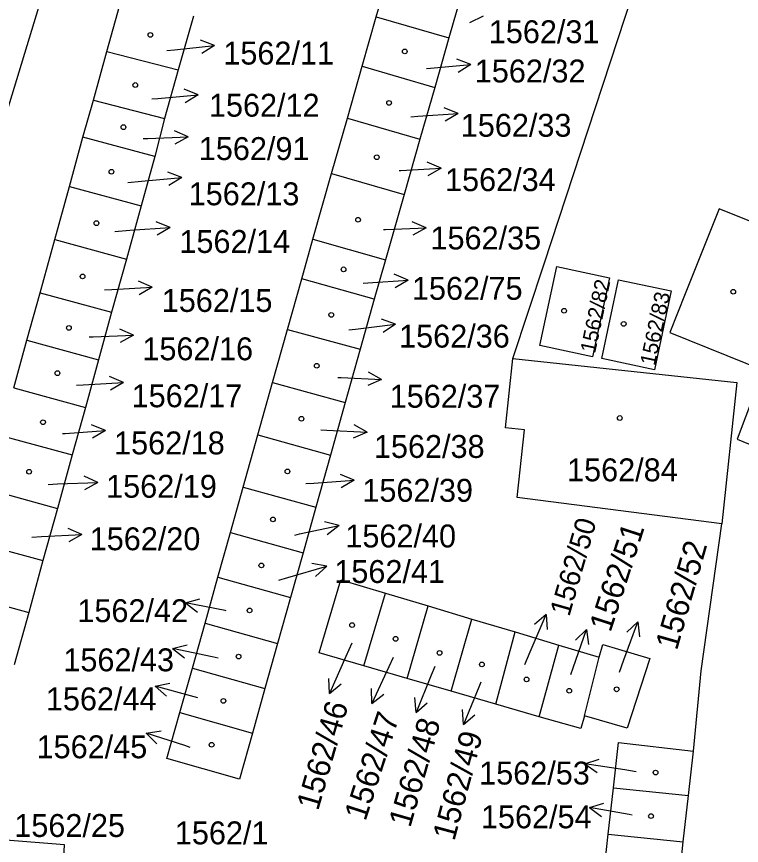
# Model space of a CAD drawing. Extents: x -733394 to -722299, y -1082822 to -1075049.
# Drawn here: x -728045.1 to -727991.3, y -1078746 to -1078684.5 of the extents above; entities that cross this region are included whole.
import ezdxf

# ---------------------------------------------------------------- set-up
doc = ezdxf.new("R2010")
doc.units = 0
for name, color, linetype in [('Hranice parcel', 7, 'Continuous'), ('Parcelní čísla', 7, 'Continuous'), ('Pop  PČ popisy', 7, 'Continuous'), ('Značky budov', 7, 'Continuous')]:
    doc.layers.add(name, color=color, linetype=linetype)

msp = doc.modelspace()

# ---------------------------------------------------------------- linework, layer by layer
at = {"layer": 'Hranice parcel'}
for p, q in [((-728018.44, -1078684.5), (-728017.39, -1078680.81)), ((-728011.99, -1078682.38), (-728013.04, -1078686.06)), ((-728038.43, -1078687.06), (-728037.32, -1078683.05)), ((-728032.01, -1078684.45), (-728033.14, -1078688.43)), ((-728019.49, -1078688.17), (-728018.44, -1078684.5)), ((-728018.44, -1078684.5), (-728013.04, -1078686.06)), ((-728013.04, -1078686.06), (-728014.09, -1078689.74)), ((-728039.43, -1078690.69), (-728038.43, -1078687.06)), ((-728038.43, -1078687.06), (-728033.14, -1078688.43)), ((-728020.58, -1078692.02), (-728019.49, -1078688.17)), ((-728019.49, -1078688.17), (-728014.09, -1078689.74)), ((-728033.14, -1078688.43), (-728034.16, -1078692.04)), ((-728014.09, -1078689.74), (-728015.19, -1078693.58)), ((-728040.21, -1078693.43), (-728039.43, -1078690.69)), ((-728039.43, -1078690.69), (-728034.16, -1078692.04)), ((-728034.16, -1078692.04), (-728034.88, -1078694.87)), ((-728021.76, -1078696.14), (-728020.58, -1078692.02)), ((-728020.58, -1078692.02), (-728015.19, -1078693.58)), ((-728041.22, -1078697.09), (-728040.21, -1078693.43)), ((-728034.88, -1078694.87), (-728040.21, -1078693.43)), ((-728015.19, -1078693.58), (-728016.36, -1078697.7)), ((-728034.88, -1078694.87), (-728035.89, -1078698.53)), ((-728023.14, -1078701), (-728021.76, -1078696.14)), ((-728021.76, -1078696.14), (-728016.36, -1078697.7)), ((-728042.31, -1078701.04), (-728041.22, -1078697.09)), ((-728041.22, -1078697.09), (-728035.89, -1078698.53)), ((-728016.36, -1078697.7), (-728017.75, -1078702.55)), ((-728035.89, -1078698.53), (-728036.99, -1078702.49)), ((-728043.4, -1078705), (-728042.31, -1078701.04)), ((-728042.31, -1078701.04), (-728036.99, -1078702.49)), ((-728023.96, -1078703.95), (-728023.14, -1078701)), ((-728023.14, -1078701), (-728017.75, -1078702.55)), ((-728036.99, -1078702.49), (-728038.08, -1078706.44)), ((-728017.75, -1078702.55), (-728018.58, -1078705.46)), ((-728025.02, -1078707.71), (-728023.96, -1078703.95)), ((-728018.58, -1078705.46), (-728023.96, -1078703.95)), ((-728044.37, -1078708.51), (-728043.4, -1078705)), ((-728043.4, -1078705), (-728038.08, -1078706.44)), ((-728018.58, -1078705.46), (-728019.62, -1078709.18)), ((-728038.08, -1078706.44), (-728039.05, -1078709.96)), ((-728026.13, -1078711.66), (-728025.02, -1078707.71)), ((-728025.02, -1078707.71), (-728019.62, -1078709.18)), ((-728045.35, -1078712.05), (-728044.37, -1078708.51)), ((-728044.37, -1078708.51), (-728039.05, -1078709.96)), ((-728019.62, -1078709.18), (-728020.74, -1078713.14)), ((-728039.05, -1078709.96), (-728040.03, -1078713.5)), ((-728045.35, -1078712.05), (-728040.03, -1078713.5)), ((-728027.22, -1078715.55), (-728026.13, -1078711.66)), ((-728026.13, -1078711.66), (-728020.74, -1078713.14)), ((-728020.74, -1078713.14), (-728021.83, -1078717.04)), ((-728040.03, -1078713.5), (-728041.01, -1078717.03)), ((-728046.32, -1078715.58), (-728041.01, -1078717.03)), ((-728028.31, -1078719.43), (-728027.22, -1078715.55)), ((-728027.22, -1078715.55), (-728021.83, -1078717.04)), ((-728041.01, -1078717.03), (-728042.1, -1078721)), ((-728021.83, -1078717.04), (-728022.92, -1078720.92)), ((-728047.42, -1078719.55), (-728042.1, -1078721)), ((-728029.26, -1078722.79), (-728028.31, -1078719.43)), ((-728028.31, -1078719.43), (-728022.92, -1078720.92)), ((-728042.1, -1078721), (-728043.18, -1078724.88)), ((-728022.92, -1078720.92), (-728023.87, -1078724.3)), ((-728030.19, -1078726.11), (-728029.26, -1078722.79)), ((-728029.26, -1078722.79), (-728023.87, -1078724.3)), ((-728048.49, -1078723.42), (-728043.18, -1078724.88)), ((-728023.87, -1078724.3), (-728024.8, -1078727.62)), ((-728043.18, -1078724.88), (-728044.24, -1078728.73)), ((-728031.15, -1078729.52), (-728030.19, -1078726.11)), ((-728030.19, -1078726.11), (-728024.8, -1078727.62)), ((-728049.55, -1078727.27), (-728044.24, -1078728.73)), ((-728019.35, -1078732.7), (-728017.76, -1078727.3)), ((-728017.76, -1078727.3), (-728014.57, -1078728.25)), ((-728024.8, -1078727.62), (-728025.76, -1078731.04)), ((-728044.24, -1078728.73), (-728045.32, -1078732.63)), ((-728016.13, -1078733.63), (-728014.57, -1078728.25)), ((-728014.57, -1078728.25), (-728011.35, -1078729.22)), ((-728012.87, -1078734.57), (-728011.35, -1078729.22)), ((-728011.35, -1078729.22), (-728008.12, -1078730.18)), ((-728032.09, -1078732.87), (-728031.15, -1078729.52)), ((-728031.15, -1078729.52), (-728025.76, -1078731.04)), ((-728009.57, -1078735.53), (-728008.12, -1078730.18)), ((-728008.12, -1078730.18), (-728004.87, -1078731.16)), ((-728025.76, -1078731.04), (-728026.7, -1078734.39)), ((-728006.34, -1078736.47), (-728004.87, -1078731.16)), ((-728004.87, -1078731.16), (-728001.89, -1078732.05)), ((-728002.97, -1078736.4), (-728001.89, -1078732.05)), ((-728033.02, -1078736.16), (-728032.09, -1078732.87)), ((-728032.09, -1078732.87), (-728026.7, -1078734.39)), ((-728016.13, -1078733.63), (-728019.35, -1078732.7)), ((-728012.87, -1078734.57), (-728016.13, -1078733.63)), ((-728026.7, -1078734.39), (-728027.63, -1078737.69)), ((-728009.57, -1078735.53), (-728012.87, -1078734.57)), ((-728006.34, -1078736.47), (-728009.57, -1078735.53)), ((-728033.02, -1078736.16), (-728027.63, -1078737.69)), ((-727995.26, -1078742.33), (-727994.89, -1078739.02)), ((-728001.21, -1078745.19), (-728000.83, -1078741.75)), ((-728000.83, -1078741.75), (-727995.26, -1078742.33)), ((-727995.64, -1078745.77), (-727995.26, -1078742.33)), ((-728001.59, -1078748.55), (-728001.21, -1078745.19)), ((-728001.21, -1078745.19), (-727995.64, -1078745.77)), ((-727996.01, -1078749.14), (-727995.64, -1078745.77))]:
    msp.add_line(p, q, dxfattribs=at)
for points in [[(-728032.26, -1078646.75), (-728048.79, -1078701.05), (-728057.74, -1078722.08), (-728060.91, -1078728.92), (-728061.42, -1078735.22)], [(-728008.29, -1078709.88), (-728005.96, -1078702.84), (-727997.24, -1078676.19), (-727993.1, -1078663.95)], [(-727989.7, -1078710.73), (-727991.64, -1078715.87), (-727982.89, -1078719.48), (-727958.02, -1078729.3), (-727952.23, -1078715.02), (-727977.17, -1078705.08), (-727986.03, -1078701.54), (-727987.32, -1078701.03), (-727992.98, -1078698.76), (-727995.5, -1078705.07), (-727996.65, -1078707.95), (-727990.99, -1078710.21), (-727989.7, -1078710.73)], [(-728006.28, -1078708.9), (-728005.03, -1078703.04), (-728001.12, -1078703.87), (-728002.37, -1078709.74), (-728006.28, -1078708.9)], [(-727996.53, -1078704.85), (-727997.78, -1078710.72), (-728001.69, -1078709.88), (-728000.44, -1078704.02), (-727996.53, -1078704.85)], [(-727992.78, -1078722.16), (-728007.98, -1078720.19), (-728007.44, -1078715.16), (-728008.84, -1078715.01), (-728008.29, -1078709.88)], [(-728008.29, -1078709.88), (-727991.66, -1078711.65), (-727992.78, -1078722.16)], [(-727994.89, -1078739.02), (-727994.32, -1078733.06), (-727992.78, -1078722.16)], [(-728019.35, -1078732.7), (-728022.68, -1078731.73), (-728021.06, -1078726.31), (-728017.76, -1078727.3)], [(-728001.89, -1078732.05), (-728001.62, -1078731.11), (-727998.13, -1078732.15), (-727999.8, -1078737.33), (-728002.97, -1078736.4)], [(-728027.63, -1078737.69), (-728028.59, -1078741.11), (-728033.98, -1078739.57), (-728033.02, -1078736.16)], [(-728002.97, -1078736.4), (-728003.25, -1078737.36), (-728006.34, -1078736.47)], [(-728000.83, -1078741.75), (-728000.46, -1078738.4), (-727994.89, -1078739.02)], [(-728041.63, -1078746.95), (-728041.58, -1078746), (-728062.15, -1078744.36)]]:
    msp.add_lwpolyline(points, dxfattribs=at)
at = {"layer": 'Pop  PČ popisy'}
for p, q in [((-728010.499, -1078684.452), (-728011.51, -1078684.936)), ((-728030.435, -1078686.626), (-728031.484, -1078686.233)), ((-728033.98, -1078687), (-728033.42, -1078686.94)), ((-728033.42, -1078686.94), (-728030.435, -1078686.626)), ((-728030.435, -1078686.626), (-728031.379, -1078687.229)), ((-728014.4, -1078688.3), (-728011.41, -1078688.038)), ((-728011.41, -1078688.038), (-728012.452, -1078687.627)), ((-728011.41, -1078688.038), (-728012.364, -1078688.625)), ((-728014.7, -1078688.32), (-728014.4, -1078688.3)), ((-728031.66, -1078690.288), (-728032.702, -1078689.877)), ((-728035.1, -1078690.59), (-728034.65, -1078690.55)), ((-728034.65, -1078690.55), (-728031.66, -1078690.288)), ((-728031.66, -1078690.288), (-728032.614, -1078690.875)), ((-728012.356, -1078691.671), (-728013.39, -1078691.241)), ((-728015.87, -1078691.92), (-728015.35, -1078691.88)), ((-728015.35, -1078691.88), (-728012.356, -1078691.671)), ((-728012.356, -1078691.671), (-728013.32, -1078692.24)), ((-728032.401, -1078693.415), (-728033.419, -1078692.95)), ((-728035.75, -1078693.53), (-728035.4, -1078693.52)), ((-728035.4, -1078693.52), (-728032.401, -1078693.415)), ((-728032.401, -1078693.415), (-728033.384, -1078693.951)), ((-728013.623, -1078695.743), (-728014.649, -1078695.295)), ((-728032.87, -1078696.438), (-728033.912, -1078696.027)), ((-728016.74, -1078695.91), (-728016.62, -1078695.9)), ((-728016.62, -1078695.9), (-728013.623, -1078695.743)), ((-728013.623, -1078695.743), (-728014.597, -1078696.295)), ((-728036.87, -1078696.79), (-728035.86, -1078696.7)), ((-728035.86, -1078696.7), (-728032.87, -1078696.438)), ((-728032.87, -1078696.438), (-728033.824, -1078697.025)), ((-728033.746, -1078700.141), (-728034.78, -1078699.711)), ((-728014.741, -1078700.175), (-728015.759, -1078699.71)), ((-728037.85, -1078700.43), (-728036.74, -1078700.35)), ((-728036.74, -1078700.35), (-728033.746, -1078700.141)), ((-728033.746, -1078700.141), (-728034.71, -1078700.71)), ((-728017.91, -1078700.29), (-728017.74, -1078700.28)), ((-728017.74, -1078700.28), (-728014.741, -1078700.175)), ((-728014.741, -1078700.175), (-728015.724, -1078700.711)), ((-728035.063, -1078704.583), (-728036.089, -1078704.135)), ((-728019.07, -1078704.25), (-728016.076, -1078704.041)), ((-728016.076, -1078704.041), (-728017.11, -1078703.611)), ((-728016.076, -1078704.041), (-728017.04, -1078704.61)), ((-728038.6, -1078704.77), (-728038.06, -1078704.74)), ((-728038.06, -1078704.74), (-728035.063, -1078704.583)), ((-728035.063, -1078704.583), (-728036.037, -1078705.135)), ((-728019.42, -1078704.28), (-728019.07, -1078704.25)), ((-728017.001, -1078707.324), (-728018.056, -1078706.949)), ((-728036.461, -1078708.145), (-728037.479, -1078707.68)), ((-728020.46, -1078707.75), (-728019.98, -1078707.69)), ((-728019.98, -1078707.69), (-728017.001, -1078707.324)), ((-728017.001, -1078707.324), (-728017.934, -1078707.943)), ((-728039.76, -1078708.26), (-728039.46, -1078708.25)), ((-728039.46, -1078708.25), (-728036.461, -1078708.145)), ((-728036.461, -1078708.145), (-728037.444, -1078708.681)), ((-728018.043, -1078711.437), (-728019.017, -1078710.885)), ((-728037.203, -1078711.663), (-728038.229, -1078711.215)), ((-728021.29, -1078711.27), (-728021.04, -1078711.28)), ((-728021.04, -1078711.28), (-728018.043, -1078711.437)), ((-728018.043, -1078711.437), (-728019.069, -1078711.885)), ((-728040.69, -1078711.85), (-728040.2, -1078711.82)), ((-728040.2, -1078711.82), (-728037.203, -1078711.663)), ((-728037.203, -1078711.663), (-728038.177, -1078712.215)), ((-728041.54, -1078715.43), (-728038.546, -1078715.221)), ((-728038.546, -1078715.221), (-728039.58, -1078714.791)), ((-728038.546, -1078715.221), (-728039.51, -1078715.79)), ((-728022.54, -1078715.17), (-728022.11, -1078715.19)), ((-728022.11, -1078715.19), (-728019.113, -1078715.347)), ((-728019.113, -1078715.347), (-728020.087, -1078714.795)), ((-728041.72, -1078715.44), (-728041.54, -1078715.43)), ((-728019.113, -1078715.347), (-728020.139, -1078715.795)), ((-728039.111, -1078719.085), (-728040.129, -1078718.62)), ((-728023.06, -1078719.12), (-728020.066, -1078718.911)), ((-728020.066, -1078718.911), (-728021.1, -1078718.481)), ((-728020.066, -1078718.911), (-728021.03, -1078719.48)), ((-728042.79, -1078719.22), (-728042.11, -1078719.19)), ((-728042.11, -1078719.19), (-728039.111, -1078719.085)), ((-728039.111, -1078719.085), (-728040.094, -1078719.621)), ((-728023.67, -1078719.16), (-728023.06, -1078719.12)), ((-728021.195, -1078722.276), (-728022.278, -1078721.994)), ((-728040.283, -1078722.943), (-728041.309, -1078722.495)), ((-728024.13, -1078722.9), (-728021.195, -1078722.276)), ((-728021.195, -1078722.276), (-728022.07, -1078722.974)), ((-728044, -1078723.14), (-728043.28, -1078723.1)), ((-728043.28, -1078723.1), (-728040.283, -1078722.943)), ((-728040.283, -1078722.943), (-728041.257, -1078723.495)), ((-728024.49, -1078722.98), (-728024.13, -1078722.9)), ((-728022.115, -1078725.303), (-728023.216, -1078725.098)), ((-728025, -1078726.13), (-728022.115, -1078725.303)), ((-728022.115, -1078725.303), (-728022.94, -1078726.06)), ((-728025.66, -1078726.32), (-728025, -1078726.13)), ((-728032.606, -1078728.017), (-728031.527, -1078727.717)), ((-728029.66, -1078728.59), (-728032.606, -1078728.017)), ((-728032.606, -1078728.017), (-728031.718, -1078728.7)), ((-728029.57, -1078728.61), (-728029.66, -1078728.59)), ((-728007, -1078731.65), (-728005.827, -1078728.888)), ((-728005.827, -1078728.888), (-728006.68, -1078729.614)), ((-728005.827, -1078728.888), (-728005.758, -1078730.005)), ((-728000.05, -1078732.25), (-727999.024, -1078729.43)), ((-727999.024, -1078729.43), (-727999.837, -1078730.2)), ((-727999.024, -1078729.43), (-727998.896, -1078730.542)), ((-728003.81, -1078732.84), (-728002.833, -1078730.003)), ((-728002.833, -1078730.003), (-728003.632, -1078730.786)), ((-728002.833, -1078730.003), (-728002.686, -1078731.112)), ((-728033.555, -1078731.406), (-728032.472, -1078731.124)), ((-728020.24, -1078731), (-728020.69, -1078732)), ((-728030.62, -1078732.03), (-728033.555, -1078731.406)), ((-728033.555, -1078731.406), (-728032.68, -1078732.104)), ((-728007.4, -1078732.6), (-728007, -1078731.65)), ((-728030.17, -1078732.12), (-728030.62, -1078732.03)), ((-728020.69, -1078732), (-728021.911, -1078734.742)), ((-728017.17, -1078732.08), (-728017.49, -1078732.77)), ((-728000.37, -1078733.16), (-728000.05, -1078732.25)), ((-728017.49, -1078732.77), (-728018.758, -1078735.49)), ((-728014.09, -1078732.74), (-728014.36, -1078733.39)), ((-728003.98, -1078733.34), (-728003.81, -1078732.84)), ((-728021.911, -1078734.742), (-728021.961, -1078733.623)), ((-728014.36, -1078733.39), (-728015.484, -1078736.172)), ((-728034.859, -1078734.213), (-728033.762, -1078733.989)), ((-728031.96, -1078734.99), (-728034.859, -1078734.213)), ((-728034.859, -1078734.213), (-728034.021, -1078734.956)), ((-728021.911, -1078734.742), (-728021.046, -1078734.03)), ((-728018.758, -1078735.49), (-728018.789, -1078734.371)), ((-728010.83, -1078734.28), (-728011.954, -1078737.062)), ((-728010.68, -1078733.91), (-728010.83, -1078734.28)), ((-728031.69, -1078735.06), (-728031.96, -1078734.99)), ((-728018.758, -1078735.49), (-728017.881, -1078734.794)), ((-728015.484, -1078736.172), (-728015.573, -1078735.056)), ((-728015.484, -1078736.172), (-728014.645, -1078735.432)), ((-728011.954, -1078737.062), (-728012.043, -1078735.946)), ((-728011.954, -1078737.062), (-728011.115, -1078736.322)), ((-728035.514, -1078737.693), (-728034.407, -1078737.526)), ((-728032.66, -1078738.62), (-728035.514, -1078737.693)), ((-728035.514, -1078737.693), (-728034.716, -1078738.478)), ((-728032.26, -1078738.75), (-728032.66, -1078738.62)), ((-728002.944, -1078739.961), (-728001.877, -1078739.623)), ((-727999.98, -1078740.43), (-728002.944, -1078739.961)), ((-728002.944, -1078739.961), (-728002.033, -1078740.612)), ((-727999.13, -1078740.57), (-727999.98, -1078740.43)), ((-728002.605, -1078743.219), (-728001.532, -1078742.9)), ((-727999.65, -1078743.74), (-728002.605, -1078743.219)), ((-728002.605, -1078743.219), (-728001.706, -1078743.886)), ((-727999.44, -1078743.78), (-727999.65, -1078743.74))]:
    msp.add_line(p, q, dxfattribs=at)
at = {"layer": 'Značky budov'}
for centre in [(-728035.207, -1078685.839), (-728016.317, -1078687.069), (-728036.327, -1078689.559), (-728017.487, -1078690.889), (-728037.207, -1078692.689), (-728018.397, -1078694.919), (-728038.097, -1078695.999), (-728039.207, -1078699.819), (-728019.787, -1078699.569), (-728020.867, -1078703.249), (-728040.237, -1078703.779), (-727991.927, -1078704.909), (-728021.777, -1078706.629), (-728004.487, -1078706.329), (-728000.067, -1078707.299), (-728041.257, -1078707.599), (-728022.857, -1078710.409), (-728042.107, -1078710.959), (-728043.177, -1078714.599), (-728023.987, -1078714.349), (-728000.357, -1078714.289), (-728044.207, -1078718.279), (-728025.027, -1078718.259), (-728026.107, -1078721.819), (-728026.967, -1078725.239), (-728027.837, -1078728.579), (-728020.227, -1078729.669), (-728016.997, -1078730.689), (-728028.657, -1078732.009), (-728013.737, -1078731.739), (-728010.597, -1078732.589), (-728007.277, -1078733.699), (-728004.107, -1078734.549), (-728000.587, -1078734.439), (-728029.787, -1078735.299), (-728030.657, -1078738.559), (-727997.697, -1078740.619), (-727998.037, -1078743.849)]:
    msp.add_circle(centre, 0.175, dxfattribs=at)

# ---------------------------------------------------------------- texts
at = {"layer": 'Parcelní čísla'}
for s, p in [('1562/31', (-728010.08, -1078686.453)), ('1562/11', (-728029.79, -1078688.04)), ('1562/32', (-728011.12, -1078689.37)), ('1562/12', (-728030.86, -1078691.91)), ('1562/33', (-728012.16, -1078693.4)), ('1562/91', (-728031.61, -1078695.13)), ('1562/34', (-728013.33, -1078697.44)), ('1562/13', (-728032.36, -1078698.49)), ('1562/14', (-728033.05, -1078702.03)), ('1562/35', (-728014.41, -1078701.77)), ('1562/75', (-728015.79, -1078705.51)), ('1562/15', (-728034.36, -1078706.41)), ('1562/36', (-728016.74, -1078709.06)), ('1562/16', (-728035.8, -1078710)), ('1562/17', (-728036.6, -1078713.49)), ('1562/37', (-728017.44, -1078713.523)), ('1562/18', (-728037.9, -1078716.99)), ('1562/38', (-728018.61, -1078717.253)), ('1562/84', (-728004.27, -1078718.99)), ('1562/19', (-728038.49, -1078720.21)), ('1562/39', (-728019.47, -1078720.51)), ('1562/20', (-728039.71, -1078724.11)), ('1562/40', (-728020.73, -1078723.9)), ('1562/41', (-728021.55, -1078726.54)), ('1562/42', (-728040.626, -1078729.45)), ('1562/43', (-728041.666, -1078733.1)), ('1562/44', (-728042.966, -1078736)), ('1562/45', (-728043.656, -1078739.56)), ('1562/53', (-728010.796, -1078741.51)), ('1562/54', (-728010.666, -1078744.76)), ('1562/25', (-728045.31, -1078745.403)), ('1562/1', (-728033.39, -1078745.95))]:
    msp.add_text(s, height=1.7, dxfattribs=at).set_placement(p)
for s, height, rotation, p in [('1562/82', 1.14, 78, (-728002.192, -1078709.528)), ('1562/83', 1.14, 78, (-727997.752, -1078710.448)), ('1562/50', 1.53, 74, (-728004.104, -1078729.09)), ('1562/51', 1.7, 72, (-728001.041, -1078730.262)), ('1562/52', 1.7, 74, (-727996.112, -1078731.604)), ('1562/46', 1.7, 74, (-728022.752, -1078743.509)), ('1562/47', 1.7, 72, (-728019.237, -1078744.286)), ('1562/48', 1.7, 74, (-728015.912, -1078744.769)), ('1562/49', 1.7, 75, (-728012.639, -1078745.757))]:
    msp.add_text(s, height=height, rotation=rotation, dxfattribs=at).set_placement(p)

doc.saveas('drawing.dxf')
